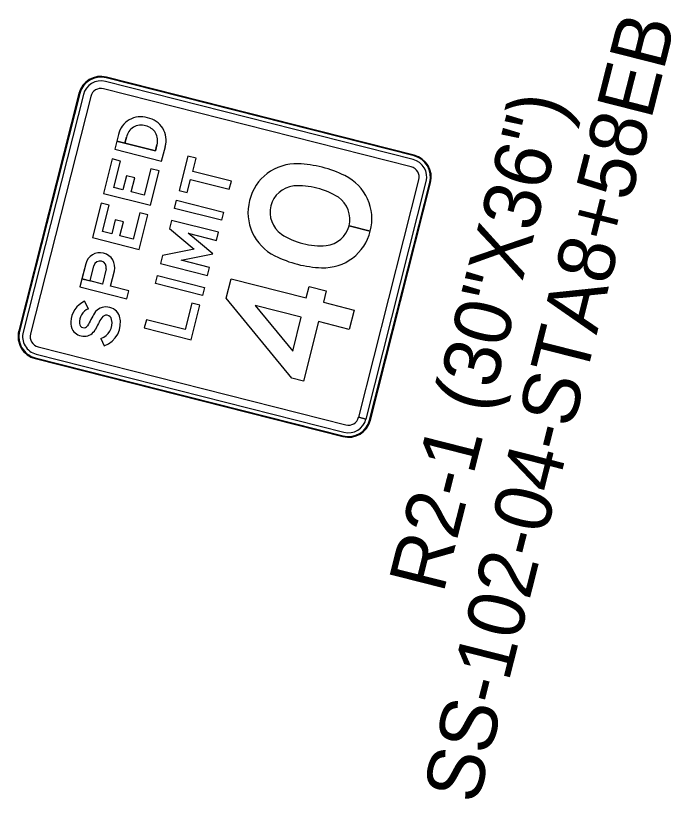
# Model space of a CAD drawing. Extents: x 670257 to 671518, y 737783 to 738188.
# Drawn here: x 670272.14 to 670275.036, y 738124.501 to 738127.955 of the extents above; entities that cross this region are included whole.
import ezdxf

# ---------------------------------------------------------------- set-up
doc = ezdxf.new("R2010")
doc.units = 0
doc.layers.add('Default', color=7, linetype='Continuous')

msp = doc.modelspace()

# ---------------------------------------------------------------- linework, layer by layer
at = {"layer": 'Default'}
for p, q in [((670273.8929, 738127.3207), (670272.5359, 738127.6649)), ((670272.54, 738127.6811), (670272.54, 738127.6811)), ((670273.897, 738127.3369), (670272.54, 738127.6811)), ((670273.8978, 738127.3401), (670272.5408, 738127.6843)), ((670273.8978, 738127.3401), (670272.5408, 738127.6843)), ((670273.8847, 738127.2884), (670272.5277, 738127.6326)), ((670272.4193, 738127.6119), (670272.1538, 738126.5651)), ((670272.4193, 738127.6119), (670272.1538, 738126.5651)), ((670272.4226, 738127.6111), (670272.157, 738126.5643)), ((670272.4387, 738127.607), (670272.1732, 738126.5602)), ((670272.471, 738127.5988), (670272.2055, 738126.552)), ((670272.4226, 738127.6111), (670272.4225, 738127.6111)), ((670272.7567, 738127.3584), (670272.7635, 738127.3851)), ((670272.7838, 738127.3135), (670272.8004, 738127.3788)), ((670273.897, 738127.3369), (670273.897, 738127.3369)), ((670273.653, 738126.1852), (670273.9184, 738127.2317)), ((670273.6853, 738126.177), (670273.9507, 738127.2235)), ((670273.7014, 738126.1726), (670273.9669, 738127.2194)), ((670273.7046, 738126.1718), (670273.9701, 738127.2186)), ((670273.7046, 738126.1718), (670273.9701, 738127.2186)), ((670273.9669, 738127.2194), (670273.9669, 738127.2194)), ((670273.6109, 738127.029), (670273.704, 738127.0054)), ((670273.704, 738127.0054), (670273.6109, 738127.029)), ((670273.6109, 738127.029), (670273.704, 738127.0054)), ((670273.704, 738127.0054), (670273.6109, 738127.029)), ((670272.5396, 738126.8388), (670272.5226, 738126.7717)), ((670272.5588, 738126.7626), (670272.5758, 738126.8295)), ((670272.4609, 738126.6629), (670272.4445, 738126.6966)), ((670272.4609, 738126.6629), (670272.4445, 738126.6966)), ((670272.4609, 738126.6629), (670272.4445, 738126.6966)), ((670272.157, 738126.5643), (670272.157, 738126.5643)), ((670272.5159, 738126.5317), (670272.5303, 738126.4999)), ((670272.5159, 738126.5317), (670272.5303, 738126.4999)), ((670272.5159, 738126.5317), (670272.5303, 738126.4999)), ((670272.2392, 738126.4953), (670273.5962, 738126.1511)), ((670272.2311, 738126.463), (670273.588, 738126.1188)), ((670272.2261, 738126.4436), (670273.5831, 738126.0994)), ((670272.2261, 738126.4436), (670273.5831, 738126.0994)), ((670272.2269, 738126.4468), (670273.5839, 738126.1026)), ((670272.2269, 738126.4468), (670272.227, 738126.4468)), ((670273.6852, 738126.1767), (670273.6529, 738126.1849)), ((670273.653, 738126.1852), (670273.6853, 738126.177)), ((670273.7046, 738126.1718), (670273.7014, 738126.1726)), ((670273.7014, 738126.1726), (670273.7014, 738126.1726)), ((670273.7014, 738126.1726), (670273.7046, 738126.1718)), ((670273.5839, 738126.1026), (670273.5839, 738126.1026))]:
    msp.add_line(p, q, dxfattribs=at)
for points in [[(670272.5936, 738127.4312), (670272.577, 738127.366), (670272.7838, 738127.3135)], [(670272.5936, 738127.4312), (670272.5861, 738127.4017), (670272.6223, 738127.3925), (670272.629, 738127.4191)], [(670272.5936, 738127.4312), (670272.5861, 738127.4017), (670272.6223, 738127.3925), (670272.629, 738127.4191)], [(670272.629, 738127.4191), (670272.6223, 738127.3925), (670272.7567, 738127.3584)], [(670272.7635, 738127.3851), (670272.7567, 738127.3584), (670272.5861, 738127.4017), (670272.577, 738127.366), (670272.7838, 738127.3135), (670272.8004, 738127.3788)], [(670272.7635, 738127.3851), (670272.7567, 738127.3584), (670272.5861, 738127.4017), (670272.577, 738127.366), (670272.7838, 738127.3135), (670272.8004, 738127.3788)], [(670272.4491, 738126.8616), (670272.4231, 738126.759), (670272.6299, 738126.7066), (670272.6389, 738126.7422), (670272.5588, 738126.7626)], [(670272.4322, 738126.7947), (670272.4231, 738126.759), (670272.6299, 738126.7066), (670272.6389, 738126.7422), (670272.5588, 738126.7626), (670272.5758, 738126.8295)], [(670272.4322, 738126.7947), (670272.4231, 738126.759), (670272.6299, 738126.7066), (670272.6389, 738126.7422), (670272.5588, 738126.7626), (670272.5758, 738126.8295)], [(670272.4491, 738126.8616), (670272.4322, 738126.7947), (670272.4683, 738126.7855), (670272.4854, 738126.8526)], [(670272.4491, 738126.8616), (670272.4322, 738126.7947), (670272.4683, 738126.7855), (670272.4854, 738126.8526)], [(670272.5396, 738126.8388), (670272.5226, 738126.7717), (670272.4322, 738126.7947)], [(670272.5396, 738126.8388), (670272.5226, 738126.7717), (670272.4322, 738126.7947)], [(670272.5226, 738126.7717), (670272.4683, 738126.7855), (670272.4854, 738126.8526)], [(670273.5102, 738126.742), (670273.4974, 738126.6916), (670273.6333, 738126.6572), (670273.6116, 738126.5718), (670273.4758, 738126.6062), (670273.4091, 738126.3434), (670273.3581, 738126.3564), (670273.0688, 738126.7094), (670273.0904, 738126.7948), (670273.4213, 738126.7109), (670273.4341, 738126.7613), (670273.5102, 738126.742)], [(670273.3997, 738126.6255), (670273.1969, 738126.677), (670273.3619, 738126.4764), (670273.3997, 738126.6255)]]:
    msp.add_lwpolyline(points, dxfattribs=at)
for points in [[(670272.7368, 738127.28), (670272.7073, 738127.1639), (670272.6497, 738127.1785), (670272.6653, 738127.2401), (670272.6291, 738127.2492), (670272.6135, 738127.1877), (670272.5729, 738127.1979), (670272.6024, 738127.314), (670272.5662, 738127.3232), (670272.5277, 738127.1715), (670272.7345, 738127.1191), (670272.773, 738127.2708)], [(670272.7368, 738127.28), (670272.7073, 738127.1639), (670272.6497, 738127.1785), (670272.6653, 738127.2401), (670272.6291, 738127.2492), (670272.6135, 738127.1877), (670272.5729, 738127.1979), (670272.6024, 738127.314), (670272.5662, 738127.3232), (670272.5277, 738127.1715), (670272.7345, 738127.1191), (670272.773, 738127.2708)], [(670272.7368, 738127.28), (670272.7073, 738127.1639), (670272.6497, 738127.1785), (670272.6653, 738127.2401), (670272.6291, 738127.2492), (670272.6135, 738127.1877), (670272.5729, 738127.1979), (670272.6024, 738127.314), (670272.5662, 738127.3232), (670272.5277, 738127.1715), (670272.7345, 738127.1191), (670272.773, 738127.2708)], [(670272.8972, 738127.1748), (670272.9119, 738127.2329), (670273.0825, 738127.1896), (670273.0915, 738127.2252), (670272.9209, 738127.2685), (670272.9357, 738127.3265), (670272.8995, 738127.3357), (670272.861, 738127.184)], [(670272.8972, 738127.1748), (670272.9119, 738127.2329), (670273.0825, 738127.1896), (670273.0915, 738127.2252), (670272.9209, 738127.2685), (670272.9357, 738127.3265), (670272.8995, 738127.3357), (670272.861, 738127.184)], [(670272.8972, 738127.1748), (670272.9119, 738127.2329), (670273.0825, 738127.1896), (670273.0915, 738127.2252), (670272.9209, 738127.2685), (670272.9357, 738127.3265), (670272.8995, 738127.3357), (670272.861, 738127.184)], [(670273.0479, 738127.0531), (670272.8411, 738127.1056), (670272.8501, 738127.1412), (670273.0569, 738127.0887)], [(670273.0479, 738127.0531), (670272.8411, 738127.1056), (670272.8501, 738127.1412), (670273.0569, 738127.0887)], [(670273.0479, 738127.0531), (670272.8411, 738127.1056), (670272.8501, 738127.1412), (670273.0569, 738127.0887)], [(670272.6875, 738127.0854), (670272.658, 738126.9693), (670272.6003, 738126.9839), (670272.6159, 738127.0455), (670272.5797, 738127.0547), (670272.5641, 738126.9931), (670272.5236, 738127.0034), (670272.5531, 738127.1195), (670272.5169, 738127.1287), (670272.4784, 738126.977), (670272.6852, 738126.9245), (670272.7236, 738127.0763)], [(670272.6875, 738127.0854), (670272.658, 738126.9693), (670272.6003, 738126.9839), (670272.6159, 738127.0455), (670272.5797, 738127.0547), (670272.5641, 738126.9931), (670272.5236, 738127.0034), (670272.5531, 738127.1195), (670272.5169, 738127.1287), (670272.4784, 738126.977), (670272.6852, 738126.9245), (670272.7236, 738127.0763)], [(670272.6875, 738127.0854), (670272.658, 738126.9693), (670272.6003, 738126.9839), (670272.6159, 738127.0455), (670272.5797, 738127.0547), (670272.5641, 738126.9931), (670272.5236, 738127.0034), (670272.5531, 738127.1195), (670272.5169, 738127.1287), (670272.4784, 738126.977), (670272.6852, 738126.9245), (670272.7236, 738127.0763)], [(670272.8706, 738126.8769), (670273.0103, 738126.9049), (670272.9008, 738126.9961), (670273.0254, 738126.9645), (670273.0344, 738127.0001), (670272.8277, 738127.0526), (670272.8186, 738127.0166), (670272.9274, 738126.926), (670272.7885, 738126.8981), (670272.7794, 738126.8622), (670272.9862, 738126.8097), (670272.9952, 738126.8453)], [(670272.8706, 738126.8769), (670273.0103, 738126.9049), (670272.9008, 738126.9961), (670273.0254, 738126.9645), (670273.0344, 738127.0001), (670272.8277, 738127.0526), (670272.8186, 738127.0166), (670272.9274, 738126.926), (670272.7885, 738126.8981), (670272.7794, 738126.8622), (670272.9862, 738126.8097), (670272.9952, 738126.8453)], [(670272.8706, 738126.8769), (670273.0103, 738126.9049), (670272.9008, 738126.9961), (670273.0254, 738126.9645), (670273.0344, 738127.0001), (670272.8277, 738127.0526), (670272.8186, 738127.0166), (670272.9274, 738126.926), (670272.7885, 738126.8981), (670272.7794, 738126.8622), (670272.9862, 738126.8097), (670272.9952, 738126.8453)], [(670272.9637, 738126.7211), (670272.7569, 738126.7736), (670272.7659, 738126.8092), (670272.9727, 738126.7567)], [(670272.9637, 738126.7211), (670272.7569, 738126.7736), (670272.7659, 738126.8092), (670272.9727, 738126.7567)], [(670272.9637, 738126.7211), (670272.7569, 738126.7736), (670272.7659, 738126.8092), (670272.9727, 738126.7567)], [(670272.9528, 738126.6783), (670272.9166, 738126.6875), (670272.8872, 738126.5714), (670272.7166, 738126.6146), (670272.7076, 738126.579), (670272.9143, 738126.5266)], [(670272.9528, 738126.6783), (670272.9166, 738126.6875), (670272.8872, 738126.5714), (670272.7166, 738126.6146), (670272.7076, 738126.579), (670272.9143, 738126.5266)], [(670272.9528, 738126.6783), (670272.9166, 738126.6875), (670272.8872, 738126.5714), (670272.7166, 738126.6146), (670272.7076, 738126.579), (670272.9143, 738126.5266)]]:
    msp.add_lwpolyline(points, close=True, dxfattribs=at)
for centre, major_axis, ratio, start_param, end_param in [((670272.5162, 738127.5874), (0.0246, 0.0969), 0.99995, 0, 1.570796), ((670272.5162, 738127.5874), (0.0246, 0.0969), 0.99995, 0, 1.570796), ((670272.5162, 738127.5874), (0.0238, 0.0937), 0.99995, 0, 1.570796), ((670272.5162, 738127.5874), (0.0197, 0.0775), 0.99995, 0, 1.570796), ((670272.5162, 738127.5874), (0.0115, 0.0452), 0.99995, 0, 1.570796), ((670272.6929, 738127.4086), (-0.0989, 0.0251), 0.985049, 4.66648, 6.308552), ((670272.6929, 738127.4086), (-0.0989, 0.0251), 0.985049, 4.66648, 6.308552), ((670272.6929, 738127.4086), (-0.0989, 0.0251), 0.985049, 4.66648, 6.308552), ((670272.702, 738127.4063), (-0.0989, 0.0251), 0.985049, 3.116226, 4.758298), ((670272.702, 738127.4063), (-0.0989, 0.0251), 0.985049, 3.116226, 4.758298), ((670272.702, 738127.4063), (-0.0989, 0.0251), 0.985049, 3.116226, 4.758298), ((670272.6939, 738127.4068), (-0.0641, 0.0163), 0.985049, 4.662786, 6.345315), ((670272.6939, 738127.4068), (-0.0641, 0.0163), 0.985049, 4.662785, 6.345315), ((670272.6939, 738127.4068), (-0.0641, 0.0163), 0.985049, 4.662785, 6.345315), ((670272.7003, 738127.4052), (-0.0641, 0.0163), 0.985049, 3.079463, 4.761992), ((670272.7003, 738127.4052), (-0.0641, 0.0163), 0.985049, 3.079463, 4.761992), ((670272.7003, 738127.4052), (-0.0641, 0.0163), 0.985049, 3.079463, 4.761992), ((670273.8732, 738127.2432), (0.0197, 0.0775), 0.99995, 4.712389, 6.283185), ((670273.8732, 738127.2432), (0.0238, 0.0937), 0.99995, 4.712389, 6.283185), ((670273.8732, 738127.2432), (0.0246, 0.0969), 0.99995, 4.712389, 6.283185), ((670273.8732, 738127.2432), (0.0246, 0.0969), 0.99995, 4.712389, 6.283185), ((670273.3808, 738127.0905), (-0.2081, 0.0528), 0.985, 4.930523, 6.297464), ((670273.3808, 738127.0905), (-0.2081, 0.0528), 0.985, 4.930523, 6.297464), ((670273.3808, 738127.0905), (-0.2081, 0.0528), 0.985, 4.930523, 6.297464), ((670273.3672, 738126.7829), (-0.5108, 0.1295), 0.985, 4.717319, 4.920421), ((670273.3672, 738126.7829), (-0.5108, 0.1295), 0.985, 4.717319, 4.920421), ((670273.3672, 738126.7829), (-0.5108, 0.1295), 0.985, 4.717319, 4.920421), ((670273.3622, 738126.7842), (-0.5108, 0.1295), 0.985, 4.504356, 4.707459), ((670273.3622, 738126.7842), (-0.5108, 0.1295), 0.985, 4.504356, 4.707459), ((670273.3622, 738126.7842), (-0.5108, 0.1295), 0.985, 4.504356, 4.707459), ((670273.8732, 738127.2432), (0.0115, 0.0452), 0.99995, 4.712389, 6.283185), ((670273.4967, 738127.0611), (-0.2081, 0.0528), 0.985, 3.127314, 4.494255), ((670273.4967, 738127.0611), (-0.2081, 0.0528), 0.985, 3.127438, 4.494255), ((670273.4967, 738127.0611), (-0.2081, 0.0528), 0.985, 3.127438, 4.494255), ((670273.3825, 738127.0859), (-0.1175, 0.0298), 0.985, 5.091216, 6.275236), ((670273.3825, 738127.0859), (-0.1175, 0.0298), 0.985, 5.091216, 6.275236), ((670273.3825, 738127.0859), (-0.1175, 0.0298), 0.985, 5.091216, 6.275236), ((670273.3893, 738126.8837), (-0.3161, 0.0802), 0.985, 4.710262, 5.028075), ((670273.3893, 738126.8837), (-0.3161, 0.0802), 0.985, 4.710262, 5.028075), ((670273.3893, 738126.8837), (-0.3161, 0.0802), 0.985, 4.710262, 5.028075), ((670273.3907, 738126.8833), (-0.3161, 0.0802), 0.985, 4.396703, 4.714516), ((670273.3907, 738126.8833), (-0.3161, 0.0802), 0.985, 4.396703, 4.714516), ((670273.3907, 738126.8833), (-0.3161, 0.0802), 0.985, 4.396703, 4.714516), ((670273.3793, 738127.0846), (-0.2081, 0.0528), 0.985, 6.268906, 7.635847), ((670273.3793, 738127.0846), (-0.2081, 0.0528), 0.985, 6.268906, 7.635847), ((670273.3793, 738127.0846), (-0.2081, 0.0528), 0.985, 6.268906, 7.635847), ((670273.4931, 738127.0579), (-0.1175, 0.0298), 0.985, 3.149542, 4.333562), ((670273.4931, 738127.0579), (-0.1175, 0.0298), 0.985, 3.149762, 4.333562), ((670273.4931, 738127.0579), (-0.1175, 0.0298), 0.985, 3.149762, 4.333562), ((670273.3829, 738127.0878), (-0.1175, 0.0298), 0.985, 0.00795, 1.191969), ((670273.3829, 738127.0878), (-0.1175, 0.0298), 0.985, 0.00795, 1.191969), ((670273.3829, 738127.0878), (-0.1175, 0.0298), 0.985, 0.00795, 1.191969), ((670273.4952, 738127.0552), (-0.2081, 0.0528), 0.985, 1.788931, 3.155871), ((670273.4952, 738127.0552), (-0.2081, 0.0528), 0.985, 1.788931, 3.155871), ((670273.4952, 738127.0552), (-0.2081, 0.0528), 0.985, 1.788931, 3.155871), ((670273.4936, 738127.0597), (-0.1175, 0.0298), 0.985, 1.949624, 3.133643), ((670273.4936, 738127.0597), (-0.1175, 0.0298), 0.985, 1.949624, 3.133643), ((670273.4936, 738127.0597), (-0.1175, 0.0298), 0.985, 1.949624, 3.133643), ((670273.4854, 738127.2623), (-0.3161, 0.0802), 0.985, 1.25511, 1.572924), ((670273.4854, 738127.2623), (-0.3161, 0.0802), 0.985, 1.25511, 1.572924), ((670273.4854, 738127.2623), (-0.3161, 0.0802), 0.985, 1.25511, 1.572924), ((670273.4867, 738127.262), (-0.3161, 0.0802), 0.985, 1.568669, 1.886482), ((670273.4867, 738127.262), (-0.3161, 0.0802), 0.985, 1.568669, 1.886482), ((670273.4867, 738127.262), (-0.3161, 0.0802), 0.985, 1.568669, 1.886482), ((670272.5123, 738126.8456), (-0.0633, 0.0161), 0.985049, 3.141593, 6.283185), ((670272.5123, 738126.8456), (-0.0633, 0.0161), 0.985049, 3.141593, 6.283185), ((670272.5123, 738126.8456), (-0.0633, 0.0161), 0.985049, 3.141593, 6.283185), ((670272.5123, 738126.8458), (-0.0271, 0.0069), 0.985049, 3.141593, 6.283185), ((670272.5123, 738126.8458), (-0.0271, 0.0069), 0.985049, 3.141593, 6.283185), ((670272.5123, 738126.8458), (-0.0271, 0.0069), 0.985049, 3.141593, 6.283185), ((670273.5139, 738127.3615), (-0.5108, 0.1295), 0.985, 1.362764, 1.565867), ((670273.5139, 738127.3615), (-0.5108, 0.1295), 0.985, 1.362764, 1.565867), ((670273.5139, 738127.3615), (-0.5108, 0.1295), 0.985, 1.362764, 1.565867), ((670273.5089, 738127.3627), (-0.5108, 0.1295), 0.985, 1.575726, 1.778829), ((670273.5089, 738127.3627), (-0.5108, 0.1295), 0.985, 1.575726, 1.778829), ((670273.5089, 738127.3627), (-0.5108, 0.1295), 0.985, 1.575726, 1.778829), ((670272.4883, 738126.6028), (-0.1013, 0.0257), 0.985049, 5.39109, 6.512443), ((670272.4883, 738126.6028), (-0.1013, 0.0257), 0.985049, 5.39109, 6.512443), ((670272.4883, 738126.6028), (-0.1013, 0.0257), 0.985049, 5.39109, 6.512443), ((670272.4879, 738126.6031), (-0.0643, 0.0163), 0.985049, 5.379097, 6.621038), ((670272.4879, 738126.6031), (-0.0643, 0.0163), 0.985049, 5.379097, 6.621038), ((670272.4879, 738126.6031), (-0.0643, 0.0163), 0.985049, 5.379097, 6.621038), ((670272.5398, 738126.6094), (-0.0607, 0.0154), 0.985049, 3.730745, 5.946234), ((670272.5398, 738126.6094), (-0.0607, 0.0154), 0.985049, 3.730745, 5.946234), ((670272.5398, 738126.6094), (-0.0607, 0.0154), 0.985049, 3.730745, 5.946234), ((670295.209, 738114.5164), (-24.9868, 6.3372), 0.985049, 6.03777, 6.040278), ((670295.209, 738114.5164), (-24.9868, 6.3372), 0.985049, 6.03777, 6.040278), ((670295.209, 738114.5164), (-24.9868, 6.3372), 0.985049, 6.03777, 6.040278), ((670272.9938, 738126.3379), (-0.5371, 0.1362), 0.985049, 5.985413, 6.094332), ((670272.9938, 738126.3379), (-0.5371, 0.1362), 0.985049, 5.985413, 6.094332), ((670272.9938, 738126.3379), (-0.5371, 0.1362), 0.985049, 5.985413, 6.094332), ((670272.5402, 738126.6111), (-0.0231, 0.0059), 0.985049, 3.590487, 5.988914), ((670272.5402, 738126.6111), (-0.0231, 0.0059), 0.985049, 3.590487, 5.988914), ((670272.5402, 738126.6111), (-0.0231, 0.0059), 0.985049, 3.590487, 5.988914), ((670272.4927, 738126.6021), (-0.1065, 0.027), 0.985049, 2.16317, 3.653035), ((670272.4927, 738126.6021), (-0.1065, 0.027), 0.985049, 2.16317, 3.653035), ((670272.4927, 738126.6021), (-0.1065, 0.027), 0.985049, 2.16317, 3.653035), ((670272.4509, 738126.601), (-0.0652, 0.0165), 0.985049, 0.188309, 0.774198), ((670272.4509, 738126.601), (-0.0652, 0.0165), 0.985049, 0.188309, 0.774198), ((670272.4509, 738126.601), (-0.0652, 0.0165), 0.985049, 0.188309, 0.774198), ((670272.441, 738126.5979), (-0.0186, 0.0047), 0.985049, 0.275374, 2.821771), ((670272.441, 738126.5979), (-0.0186, 0.0047), 0.985049, 0.275374, 2.821771), ((670272.441, 738126.5979), (-0.0186, 0.0047), 0.985049, 0.275374, 2.821771), ((670272.4926, 738126.6), (-0.0706, 0.0179), 0.985049, 2.139887, 3.613921), ((670272.4926, 738126.6), (-0.0706, 0.0179), 0.985049, 2.139887, 3.613921), ((670272.4926, 738126.6), (-0.0706, 0.0179), 0.985049, 2.139887, 3.613921), ((670272.2507, 738126.5405), (0.0246, 0.0969), 0.99995, 1.570796, 3.141593), ((670272.2507, 738126.5405), (0.0246, 0.0969), 0.99995, 1.570796, 3.141593), ((670272.2507, 738126.5405), (0.0238, 0.0937), 0.99995, 1.570796, 3.141593), ((670272.2507, 738126.5405), (0.0197, 0.0775), 0.99995, 1.570796, 3.141593), ((670272.441, 738126.5984), (-0.0557, 0.0141), 0.985049, 0.820678, 2.88985), ((670272.441, 738126.5984), (-0.0557, 0.0141), 0.985049, 0.820678, 2.88985), ((670272.441, 738126.5984), (-0.0557, 0.0141), 0.985049, 0.820678, 2.88985), ((670272.2507, 738126.5405), (0.0115, 0.0452), 0.99995, 1.570796, 3.141593), ((670273.6077, 738126.1963), (0.0238, 0.0937), 0.99995, 3.141593, 4.712389), ((670273.6077, 738126.1963), (0.0197, 0.0775), 0.99995, 3.141593, 4.712389), ((670273.6077, 738126.1963), (0.0115, 0.0452), 0.99995, 3.141593, 4.712389), ((670273.6077, 738126.1963), (0.0246, 0.0969), 0.99995, 3.141593, 4.712389), ((670273.6077, 738126.1963), (0.0246, 0.0969), 0.99995, 3.141593, 4.712389)]:
    msp.add_ellipse(centre, major_axis=major_axis, ratio=ratio, start_param=start_param, end_param=end_param, dxfattribs=at)

# ---------------------------------------------------------------- texts
for s, p in [('SS-102-04-STA8+58EB', (670274.1767, 738124.4739)), ('R2-1 (30"X36")', (670274.0256, 738125.4037))]:
    msp.add_text(s, height=0.25, rotation=75.7686, dxfattribs=at).set_placement(p)

doc.saveas('drawing.dxf')
